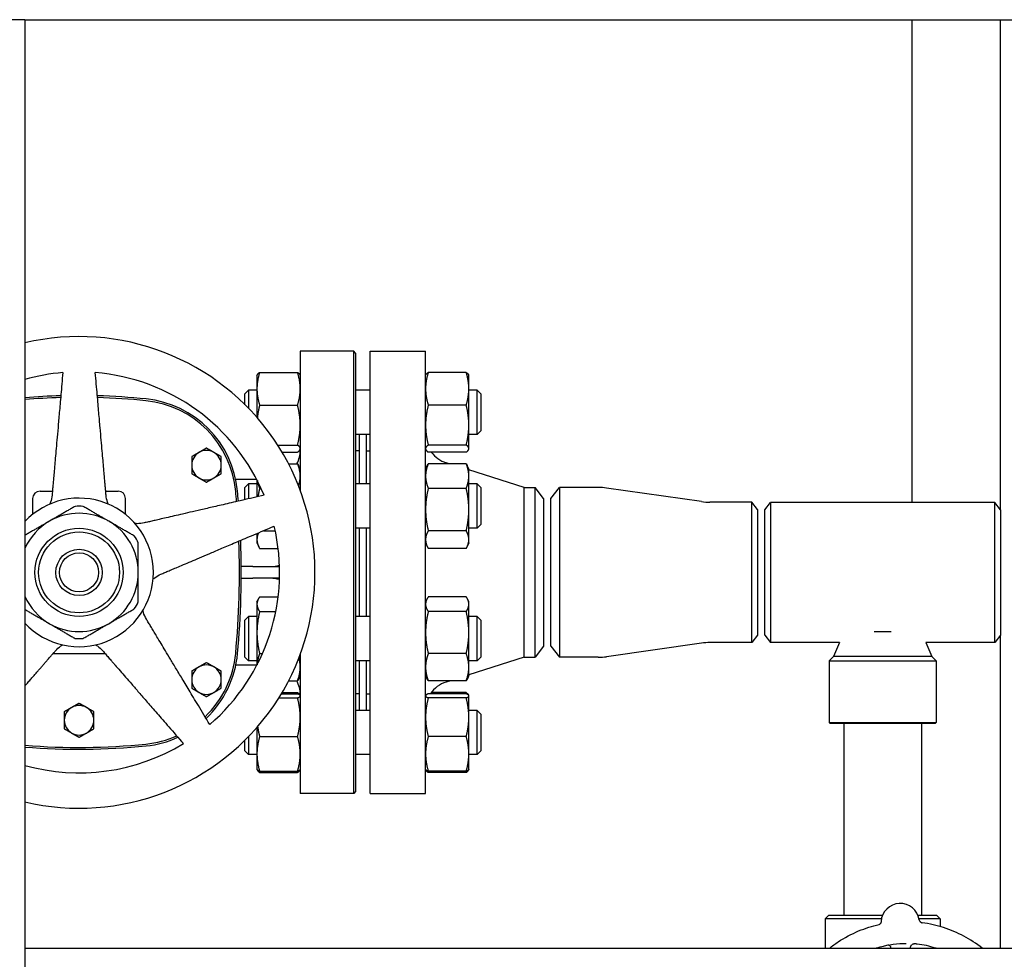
# Model space of a CAD drawing. Header units: inches. Extents: x 5 to 1128, y -85 to 748.
# Tile 496 of 656: x 622 to 639, y 353 to 369. Entities that reach past the tile are written whole.
import ezdxf

# ---------------------------------------------------------------- set-up
doc = ezdxf.new("R2010")
doc.units = ezdxf.units.IN
doc.header["$LTSCALE"] = 32
doc.header["$MEASUREMENT"] = 0
doc.layers.add('Visible (ANSI)', color=7, linetype='Continuous', lineweight=30)

msp = doc.modelspace()

# ---------------------------------------------------------------- linework, layer by layer
at = {"layer": 'Visible (ANSI)'}
for p, q in [((622.17963, 369.35867), (621.80463, 369.35867)), ((622.17963, 369.35867), (622.17963, 353.60867)), ((622.17963, 369.35867), (662.35513, 369.35867)), ((637.21813, 369.35867), (637.21813, 361.17117)), ((638.71813, 369.35867), (638.71813, 361.05269)), ((626.84813, 363.73367), (626.84813, 361.37561)), ((627.75438, 363.73367), (626.84813, 363.73367)), ((627.75438, 356.23367), (627.75438, 363.73367)), ((627.78563, 363.70242), (627.75438, 363.73367)), ((627.78563, 363.70242), (627.78563, 356.26492)), ((628.03313, 356.23367), (628.03313, 363.73367)), ((628.03313, 363.73367), (628.97313, 363.73367)), ((628.97313, 356.23367), (628.97313, 363.73367)), ((626.11413, 363.32488), (626.11828, 363.33378)), ((626.11413, 363.32488), (626.11413, 363.09837)), ((626.15922, 363.37636), (626.80305, 363.37636)), ((626.84813, 363.32488), (626.84398, 363.33378)), ((628.97313, 363.32488), (628.97728, 363.33378)), ((629.66205, 363.37636), (629.01822, 363.37636)), ((629.70713, 363.32488), (629.70298, 363.33378)), ((629.70713, 363.09837), (629.70713, 363.32488)), ((625.91063, 363.01238), (625.97313, 363.07488)), ((625.91063, 362.82793), (625.91063, 363.01238)), ((625.97313, 363.07488), (625.97313, 362.76474)), ((626.11413, 363.07488), (625.97313, 363.07488)), ((626.11413, 363.09837), (626.11413, 362.61117)), ((628.03313, 363.07488), (627.78563, 363.07488)), ((629.70713, 362.48215), (629.70713, 363.09837)), ((629.84813, 363.07488), (629.70713, 363.07488)), ((629.84813, 362.32488), (629.84813, 363.07488)), ((629.91063, 363.01238), (629.84813, 363.07488)), ((629.91063, 363.01238), (629.91063, 362.38738)), ((626.15922, 362.82039), (626.80305, 362.82039)), ((629.66205, 362.82039), (629.01822, 362.82039)), ((629.70713, 362.08365), (629.70713, 362.48215)), ((628.03313, 362.32488), (627.78563, 362.32488)), ((627.85313, 361.48376), (627.85313, 362.32488)), ((627.97313, 361.48376), (627.97313, 362.32488)), ((629.84813, 362.32488), (629.70713, 362.32488)), ((629.91063, 362.38738), (629.84813, 362.32488)), ((626.46464, 362.14391), (626.80305, 362.14391)), ((629.66205, 362.14391), (629.01822, 362.14391)), ((626.53899, 362.0234), (626.80305, 362.0234)), ((626.84813, 362.07488), (626.84398, 362.06598)), ((627.84813, 362.04367), (627.78563, 362.04367)), ((627.84813, 362.04367), (627.84813, 361.48376)), ((627.97313, 362.04367), (628.03313, 362.04367)), ((628.97313, 362.07488), (628.97728, 362.06598)), ((629.66205, 362.0234), (629.01822, 362.0234)), ((629.70713, 362.07488), (629.70298, 362.06598)), ((629.70713, 362.07488), (629.70713, 362.08365)), ((626.64795, 361.82726), (626.80305, 361.82726)), ((626.84813, 361.73376), (626.81901, 361.79622)), ((627.84813, 361.92367), (627.85313, 361.92367)), ((628.97313, 361.73376), (629.00226, 361.79622)), ((629.66205, 361.82726), (629.01822, 361.82726)), ((629.37224, 361.82726), (629.32216, 361.84312)), ((629.70713, 361.73376), (629.67801, 361.79622)), ((629.70713, 361.61829), (629.70713, 361.73376)), ((630.64647, 361.42367), (629.70713, 361.72119)), ((629.70713, 361.05008), (629.70713, 361.61829)), ((626.11144, 361.55847), (625.75523, 361.55847)), ((625.91063, 361.42126), (625.97313, 361.48376)), ((625.97313, 361.48376), (625.97313, 361.2323)), ((626.11413, 361.48376), (625.97313, 361.48376)), ((626.11413, 361.5533), (626.11413, 361.26485)), ((628.03313, 361.48376), (627.78563, 361.48376)), ((629.84813, 361.48376), (629.70713, 361.48376)), ((629.84813, 360.73376), (629.84813, 361.48376)), ((629.91063, 361.42126), (629.84813, 361.48376)), ((622.43573, 361.36162), (622.64661, 361.36162)), ((623.54965, 361.36162), (623.76053, 361.36162)), ((625.91063, 361.21787), (625.91063, 361.42126)), ((626.15922, 361.40933), (626.1848, 361.40933)), ((629.66205, 361.40933), (629.01822, 361.40933)), ((629.91063, 361.42126), (629.91063, 360.79626)), ((630.64647, 358.54367), (630.64647, 361.42367)), ((630.64647, 361.42367), (630.82926, 361.42367)), ((630.82926, 358.54367), (630.82926, 361.42367)), ((630.97313, 361.23617), (630.82926, 361.42367)), ((631.09813, 361.23617), (631.24201, 361.42367)), ((631.24201, 361.42367), (631.24201, 358.54367)), ((631.90207, 361.42367), (631.24201, 361.42367)), ((633.65278, 361.18372), (632.04349, 361.41362)), ((622.31073, 361.23662), (622.31073, 360.96713)), ((623.88553, 360.96713), (623.88553, 361.23662)), ((630.97313, 361.23617), (630.97313, 358.73117)), ((631.09813, 358.73117), (631.09813, 361.23617)), ((634.50222, 361.17367), (633.7942, 361.17367)), ((634.50222, 358.79367), (634.50222, 361.17367)), ((634.59813, 361.04867), (634.50222, 361.17367)), ((634.72313, 361.04617), (634.81905, 361.17117)), ((634.81905, 361.17117), (634.81905, 358.79617)), ((638.62722, 361.17117), (634.81905, 361.17117)), ((638.62722, 358.79617), (638.62722, 361.17117)), ((638.72313, 361.04617), (638.62722, 361.17117)), ((629.70713, 360.54054), (629.70713, 361.05008)), ((634.59813, 361.04867), (634.59813, 358.91867)), ((634.72313, 358.92117), (634.72313, 361.04617)), ((638.72313, 361.04617), (638.72313, 358.92117)), ((629.91063, 360.79626), (629.84813, 360.73376)), ((626.11413, 360.64477), (626.11413, 360.54054)), ((626.22263, 360.69083), (626.42378, 360.69083)), ((628.03313, 360.73376), (627.78563, 360.73376)), ((627.84813, 360.73376), (627.84813, 359.23358)), ((627.85313, 359.23358), (627.85313, 360.73376)), ((627.97313, 359.23358), (627.97313, 360.73376)), ((629.66205, 360.69083), (629.01822, 360.69083)), ((629.84813, 360.73376), (629.70713, 360.73376)), ((626.11413, 360.54054), (626.11413, 360.48376)), ((626.11413, 360.48376), (626.14326, 360.4213)), ((628.97313, 360.48376), (629.00226, 360.4213)), ((629.70713, 360.48376), (629.67801, 360.4213)), ((629.70713, 360.48376), (629.70713, 360.54054)), ((626.15922, 360.39026), (626.47373, 360.39026)), ((629.66205, 360.39026), (629.01822, 360.39026)), ((626.04313, 360.08367), (625.8478, 360.08367)), ((626.04313, 360.08367), (626.49666, 360.08367)), ((625.8478, 359.88367), (626.04313, 359.88367)), ((626.49666, 359.88367), (626.04313, 359.88367)), ((626.11413, 359.48358), (626.13361, 359.52535)), ((626.11413, 359.48358), (626.11413, 359.44443)), ((626.11413, 359.44443), (626.11413, 358.96294)), ((626.15922, 359.57014), (626.47289, 359.57014)), ((628.97313, 359.48358), (628.99261, 359.52535)), ((629.66205, 359.57014), (629.01822, 359.57014)), ((629.70713, 359.48358), (629.68766, 359.52535)), ((629.70713, 359.44443), (629.70713, 359.48358)), ((629.70713, 358.96294), (629.70713, 359.44443)), ((626.15922, 359.31872), (626.43248, 359.31872)), ((629.66205, 359.31872), (629.01822, 359.31872)), ((625.91063, 359.17108), (625.97313, 359.23358)), ((625.91063, 358.54608), (625.91063, 359.17108)), ((625.97313, 359.23358), (625.97313, 358.48358)), ((626.11413, 359.23358), (625.97313, 359.23358)), ((628.03313, 359.23358), (627.78563, 359.23358)), ((629.84813, 359.23358), (629.70713, 359.23358)), ((629.84813, 358.48358), (629.84813, 359.23358)), ((629.91063, 359.17108), (629.84813, 359.23358)), ((629.91063, 359.17108), (629.91063, 358.54608)), ((626.11413, 358.96294), (626.11413, 358.41404)), ((629.70713, 358.3771), (629.70713, 358.96294)), ((636.57993, 358.98367), (636.86634, 358.98367)), ((633.65278, 358.78362), (632.04349, 358.55372)), ((634.50222, 358.79367), (633.7942, 358.79367)), ((634.59813, 358.91867), (634.50222, 358.79367)), ((634.72313, 358.92117), (634.81905, 358.79617)), ((635.98922, 358.79617), (634.81905, 358.79617)), ((635.98922, 358.79617), (635.89011, 358.55689)), ((638.62722, 358.79617), (637.45705, 358.79617)), ((637.45705, 358.79617), (637.55616, 358.55689)), ((638.72313, 358.92117), (638.62722, 358.79617)), ((638.71813, 358.91465), (638.71813, 353.60867)), ((622.65542, 358.60572), (623.54085, 358.60572)), ((626.15922, 358.60717), (626.20703, 358.60717)), ((629.66205, 358.60717), (629.01822, 358.60717)), ((630.97313, 358.73117), (630.82926, 358.54367)), ((631.09813, 358.73117), (631.24201, 358.54367)), ((625.91063, 358.54608), (625.97313, 358.48358)), ((626.11413, 358.48358), (625.97313, 358.48358)), ((626.84813, 358.59173), (626.84813, 356.23367)), ((628.03313, 358.48358), (627.78563, 358.48358)), ((627.84813, 358.48358), (627.84813, 357.92367)), ((627.85313, 357.64246), (627.85313, 358.48358)), ((627.97313, 357.64246), (627.97313, 358.48358)), ((630.64647, 358.54367), (629.70713, 358.24615)), ((629.84813, 358.48358), (629.70713, 358.48358)), ((629.91063, 358.54608), (629.84813, 358.48358)), ((630.64647, 358.54367), (630.82926, 358.54367)), ((631.90207, 358.54367), (631.24201, 358.54367)), ((635.89011, 358.55689), (635.81688, 358.48367)), ((635.81688, 358.48367), (637.62938, 358.48367)), ((635.81688, 358.48367), (635.81688, 357.43679)), ((635.94222, 358.55689), (635.89011, 358.55689)), ((637.55616, 358.55689), (635.94222, 358.55689)), ((637.55616, 358.55689), (637.62938, 358.48367)), ((637.62938, 358.48367), (637.62938, 357.43679)), ((626.11144, 358.40887), (625.75523, 358.40887)), ((629.70713, 358.23358), (629.70713, 358.3771)), ((626.65154, 358.14703), (626.80305, 358.14703)), ((626.84813, 358.23358), (626.82866, 358.19181)), ((628.97313, 358.23358), (628.99261, 358.19181)), ((629.66205, 358.14703), (629.01822, 358.14703)), ((629.39417, 358.14703), (629.32216, 358.12422)), ((629.70713, 358.23358), (629.68766, 358.19181)), ((626.53899, 357.94394), (626.80305, 357.94394)), ((627.84813, 358.04367), (627.85313, 358.04367)), ((629.66205, 357.94394), (629.07045, 357.94394)), ((626.48521, 357.85582), (626.80305, 357.85582)), ((626.52684, 357.92358), (626.80305, 357.92358)), ((626.84684, 357.89524), (626.84398, 357.90136)), ((626.84813, 357.89246), (626.84684, 357.89524)), ((627.84813, 357.92367), (627.78563, 357.92367)), ((627.97313, 357.92367), (628.03313, 357.92367)), ((628.97313, 357.89246), (628.97443, 357.89524)), ((629.66205, 357.92358), (629.01822, 357.92358)), ((629.66205, 357.85582), (629.01822, 357.85582)), ((629.70584, 357.89524), (629.70298, 357.90136)), ((629.70713, 357.89246), (629.70584, 357.89524)), ((629.70713, 357.8897), (629.70713, 357.89246)), ((629.70713, 357.52776), (629.70713, 357.8897)), ((628.03313, 357.64246), (627.78563, 357.64246)), ((629.84813, 357.64246), (629.70713, 357.64246)), ((629.84813, 356.89246), (629.84813, 357.64246)), ((629.91063, 357.57996), (629.84813, 357.64246)), ((629.70713, 356.90552), (629.70713, 357.52776)), ((629.91063, 357.57996), (629.91063, 356.95496)), ((635.81688, 357.43679), (637.62938, 357.43679)), ((635.83251, 357.42117), (635.81688, 357.43679)), ((637.61376, 357.42117), (637.62938, 357.43679)), ((626.11413, 357.35617), (626.11413, 356.90552)), ((637.61376, 357.42117), (635.83251, 357.42117)), ((636.06563, 357.42117), (636.06563, 354.17117)), ((637.38063, 357.42117), (637.38063, 354.17117)), ((625.91063, 356.95496), (625.91063, 357.1394)), ((625.97313, 357.2026), (625.97313, 356.89246)), ((626.15922, 357.1997), (626.80305, 357.1997)), ((629.66205, 357.1997), (629.01822, 357.1997)), ((625.91063, 356.95496), (625.97313, 356.89246)), ((629.91063, 356.95496), (629.84813, 356.89246)), ((626.11413, 356.89246), (625.97313, 356.89246)), ((626.11413, 356.90552), (626.11413, 356.64246)), ((628.03313, 356.89246), (627.78563, 356.89246)), ((629.70713, 356.64246), (629.70713, 356.90552)), ((629.84813, 356.89246), (629.70713, 356.89246)), ((626.11413, 356.64246), (626.11543, 356.63969)), ((626.11543, 356.63969), (626.11828, 356.63356)), ((626.15922, 356.61134), (626.80305, 356.61134)), ((626.84684, 356.63969), (626.84398, 356.63356)), ((626.84813, 356.64246), (626.84684, 356.63969)), ((628.97313, 356.64246), (628.97443, 356.63969)), ((628.97443, 356.63969), (628.97728, 356.63356)), ((629.66205, 356.61134), (629.01822, 356.61134)), ((629.70584, 356.63969), (629.70298, 356.63356)), ((629.70713, 356.64246), (629.70584, 356.63969)), ((626.15922, 356.59098), (626.80305, 356.59098)), ((629.66205, 356.59098), (629.01822, 356.59098)), ((627.78563, 356.26492), (627.75438, 356.23367)), ((627.75438, 356.23367), (626.84813, 356.23367)), ((628.03313, 356.23367), (628.97313, 356.23367)), ((635.81188, 354.17117), (635.74938, 354.10867)), ((636.70258, 354.10867), (635.74938, 354.10867)), ((635.74938, 354.10867), (635.74938, 353.60867)), ((635.81188, 354.17117), (636.72204, 354.17117)), ((637.32005, 354.17117), (637.63438, 354.17117)), ((637.69688, 354.10867), (637.33951, 354.10867)), ((637.63438, 354.17117), (637.69688, 354.10867)), ((637.69688, 354.10867), (637.69688, 353.9775)), ((622.17963, 353.60867), (662.35513, 353.60867)), ((622.17963, 353.60867), (622.17963, 353.23367)), ((637.19683, 353.60867), (637.19659, 353.62091))]:
    msp.add_line(p, q, dxfattribs=at)
for radius in [0.74803, 0.68553, 0.3937, 0.3312]:
    msp.add_circle((623.09813, 359.98367), radius, dxfattribs=at)
for centre, radius, start, end in [((623.09813, 359.98367), 4, 256.725005, 103.274995), ((623.09813, 359.98367), 3.4, 94.64927, 105.673018), ((623.09813, 359.98367), 3.4, 22.64927, 85.35073), ((623.09813, 351.7632), 11.22047, 91.583081, 94.695446), ((623.09813, 351.7632), 11.18922, 91.601548, 94.70859), ((623.09813, 351.7632), 11.22047, 84.182163, 88.416919), ((623.09813, 351.7632), 11.18922, 84.182163, 88.398452), ((624.05991, 361.20251), 1.70103, 5.255296, 84.182161), ((624.05991, 361.20251), 1.73228, 5.255296, 84.182161), ((625.25758, 361.80257), 0.25, 120, 180), ((625.25758, 361.80257), 0.25, 60, 120), ((625.25758, 361.80257), 0.25, 0, 60), ((626.34813, 362.05847), 0.5, 332.456088, 0), ((629.47313, 362.31978), 0.5, 216.354251, 252.425284), ((625.25758, 361.80257), 0.25, 180, 240), ((625.25758, 361.80257), 0.25, 300, 0), ((625.25758, 361.80257), 0.25, 240, 300), ((622.43573, 361.23662), 0.125, 90, 180), ((623.76053, 361.23662), 0.125, 0, 90), ((610.80876, 359.98367), 15.00812, 4.591592, 5.255296), ((610.80876, 359.98367), 15.03937, 4.60919, 5.255296), ((631.90207, 360.42367), 1, 81.869898, 90), ((623.09813, 359.98367), 1.25984, 223.192404, 136.807596), ((623.09813, 359.98367), 1.12205, 86.525352, 93.474648), ((633.7942, 362.17367), 1, 261.869898, 270), ((623.09813, 359.98367), 1.00394, 60, 120), ((623.09813, 359.98367), 1.00394, 120, 156.191251), ((623.09813, 359.98367), 1.00394, 0, 60), ((623.09813, 359.98367), 3.4, 310.64927, 13.35073), ((623.09813, 359.98367), 1.12205, 26.525352, 33.474648), ((610.80876, 359.98367), 15.00812, 354.744704, 2.027369), ((610.80876, 359.98367), 15.03937, 354.744704, 2.072997), ((623.09813, 359.98367), 1.00394, 300, 0), ((623.09813, 359.98367), 1.00394, 203.808749, 240), ((623.09813, 359.98367), 1.12205, 326.525352, 333.474648), ((623.09813, 359.98367), 1.00394, 240, 300), ((623.09813, 359.98367), 1.12205, 266.525352, 273.474648), ((633.7942, 357.79367), 1, 90, 98.130102), ((624.05991, 358.76482), 1.70103, 313.674999, 354.744707), ((624.05991, 358.76482), 1.73228, 313.442646, 354.744707), ((631.90207, 359.54367), 1, 270, 278.130102), ((625.25758, 358.16477), 0.25, 120, 180), ((625.25758, 358.16477), 0.25, 60, 120), ((625.25758, 358.16477), 0.25, 0, 60), ((625.25758, 358.16477), 0.25, 180, 240), ((625.25758, 358.16477), 0.25, 300, 0), ((626.34813, 357.90887), 0.5, 0, 28.445161), ((629.47313, 357.64756), 0.5, 107.574716, 146.49188), ((625.25758, 358.16477), 0.25, 240, 300), ((623.09813, 357.4758), 0.25, 120, 180), ((623.09813, 357.4758), 0.25, 60, 120), ((623.09813, 357.4758), 0.25, 0, 60), ((623.09813, 357.4758), 0.25, 180, 240), ((623.09813, 357.4758), 0.25, 300, 0), ((623.09813, 357.4758), 0.25, 240, 300), ((624.05991, 358.76482), 1.70103, 275.817836, 294.042525), ((624.05991, 358.76482), 1.73228, 275.817836, 294.357428), ((623.09813, 359.98367), 3.4, 254.326982, 301.35073), ((623.09813, 368.20414), 11.18922, 265.29141, 275.817836), ((623.09813, 368.20414), 11.22047, 265.304554, 275.817836), ((637.02104, 354.04381), 0.325, 8.676842, 176.795361)]:
    msp.add_arc(centre, radius, start, end, dxfattribs=at)
msp.add_ellipse((637.40247, 354.10415), major_axis=(-0.00982, -0.06309), ratio=0.97930109, start_param=6.22481985, end_param=6.30568388, dxfattribs=at)
for points, weights in [([(622.82254, 363.37248), (622.69354, 361.89801), (622.64083, 361.29552)], [1.0049190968, 1.58894872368, 2.03628035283]), ([(623.55543, 361.29552), (623.50272, 361.89801), (623.37372, 363.37248)], [2.03628035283, 1.58894872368, 1.0049190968]), ([(626.15922, 363.37636), (626.11413, 363.22738), (626.11413, 363.09837)], [1, 1.0379548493, 1]), ([(626.11828, 363.33378), (626.12757, 363.35369), (626.15922, 363.37636)], [1.01611555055, 1.02634702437, 1]), ([(626.84813, 363.09837), (626.84813, 363.22738), (626.80305, 363.37636)], [1, 1.0379548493, 1]), ([(626.80305, 363.37636), (626.8347, 363.35369), (626.84398, 363.33378)], [1, 1.02634702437, 1.01611555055]), ([(629.01822, 363.37636), (628.97313, 363.22738), (628.97313, 363.09837)], [1, 1.0379548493, 1]), ([(628.97728, 363.33378), (628.98657, 363.35369), (629.01822, 363.37636)], [1.01611555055, 1.02634702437, 1]), ([(629.66205, 363.37636), (629.6937, 363.35369), (629.70298, 363.33378)], [1, 1.02634702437, 1.01611555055]), ([(629.70713, 363.09837), (629.70713, 363.22738), (629.66205, 363.37636)], [1, 1.0379548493, 1]), ([(626.11413, 363.09837), (626.11413, 362.96936), (626.15922, 362.82039)], [1, 1.0379548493, 1]), ([(626.80305, 362.82039), (626.84813, 362.96936), (626.84813, 363.09837)], [1, 1.0379548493, 1]), ([(628.97313, 363.09837), (628.97313, 362.96936), (629.01822, 362.82039)], [1, 1.0379548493, 1]), ([(629.66205, 362.82039), (629.70713, 362.96936), (629.70713, 363.09837)], [1, 1.0379548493, 1]), ([(626.15922, 362.82039), (626.13066, 362.70556), (626.12037, 362.60399)], [1, 1.02371349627, 1.01779547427]), ([(626.84813, 362.48215), (626.84813, 362.63912), (626.80305, 362.82039)], [1, 1.0379548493, 1]), ([(629.01822, 362.82039), (628.97313, 362.63912), (628.97313, 362.48215)], [1, 1.0379548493, 1]), ([(629.70713, 362.48215), (629.70713, 362.63912), (629.66205, 362.82039)], [1, 1.0379548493, 1]), ([(626.80305, 362.14391), (626.84813, 362.32517), (626.84813, 362.48215)], [1, 1.0379548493, 1]), ([(628.97313, 362.48215), (628.97313, 362.32517), (629.01822, 362.14391)], [1, 1.0379548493, 1]), ([(629.66205, 362.14391), (629.70713, 362.32517), (629.70713, 362.48215)], [1, 1.0379548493, 1]), ([(626.84813, 362.08365), (626.84813, 362.11161), (626.80305, 362.14391)], [1, 1.0379548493, 1]), ([(629.01822, 362.14391), (628.97313, 362.11161), (628.97313, 362.08365)], [1, 1.0379548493, 1]), ([(629.70713, 362.08365), (629.70713, 362.11161), (629.66205, 362.14391)], [1, 1.0379548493, 1]), ([(625.13258, 362.01907), (625.07457, 361.98558), (625.00758, 361.9469)], [1, 1.04314139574, 1.01001874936]), ([(625.00758, 361.9469), (625.00758, 361.86955), (625.00758, 361.80257)], [1.01001874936, 1.04314139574, 1]), ([(625.25758, 362.09124), (625.19059, 362.05257), (625.13258, 362.01907)], [1.01001874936, 1.04314139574, 1]), ([(625.38258, 362.01907), (625.32457, 362.05257), (625.25758, 362.09124)], [1, 1.04314139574, 1.01001874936]), ([(625.50758, 361.9469), (625.44059, 361.98558), (625.38258, 362.01907)], [1.01001874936, 1.04314139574, 1]), ([(625.50758, 361.80257), (625.50758, 361.86955), (625.50758, 361.9469)], [1, 1.04314139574, 1.01001874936]), ([(626.80305, 362.0234), (626.84813, 362.05569), (626.84813, 362.08365)], [1, 1.0379548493, 1]), ([(628.97313, 362.08365), (628.97313, 362.05569), (629.01822, 362.0234)], [1, 1.0379548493, 1]), ([(629.66205, 362.0234), (629.70713, 362.05569), (629.70713, 362.08365)], [1, 1.0379548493, 1]), ([(625.00758, 361.80257), (625.00758, 361.73558), (625.00758, 361.65823)], [1, 1.04314139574, 1.01001874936]), ([(625.50758, 361.65823), (625.50758, 361.73558), (625.50758, 361.80257)], [1.01001874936, 1.04314139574, 1]), ([(626.80305, 361.82726), (626.81195, 361.81136), (626.81901, 361.79622)], [1, 1.00727059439, 1.01175569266]), ([(626.84813, 361.61829), (626.84813, 361.71527), (626.80305, 361.82726)], [1, 1.0379548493, 1]), ([(629.01822, 361.82726), (628.97313, 361.71527), (628.97313, 361.61829)], [1, 1.0379548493, 1]), ([(629.00226, 361.79622), (629.00932, 361.81136), (629.01822, 361.82726)], [1.01175569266, 1.00727059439, 1]), ([(629.70713, 361.61829), (629.70713, 361.71527), (629.66205, 361.82726)], [1, 1.0379548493, 1]), ([(629.66205, 361.82726), (629.67095, 361.81136), (629.67801, 361.79622)], [1, 1.00727059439, 1.01175569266]), ([(625.00758, 361.65823), (625.07457, 361.61955), (625.13258, 361.58606)], [1.01001874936, 1.04314139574, 1]), ([(625.38258, 361.58606), (625.44059, 361.61955), (625.50758, 361.65823)], [1, 1.04314139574, 1.01001874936]), ([(626.81886, 361.45206), (626.84813, 361.53915), (626.84813, 361.61829)], [1.01166334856, 1.03075886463, 1]), ([(628.97313, 361.61829), (628.97313, 361.52131), (629.01822, 361.40933)], [1, 1.0379548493, 1]), ([(629.66205, 361.40933), (629.70713, 361.52131), (629.70713, 361.61829)], [1, 1.0379548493, 1]), ([(625.13258, 361.58606), (625.19059, 361.55257), (625.25758, 361.51389)], [1, 1.04314139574, 1.01001874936]), ([(625.25758, 361.51389), (625.32457, 361.55257), (625.38258, 361.58606)], [1.01001874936, 1.04314139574, 1]), ([(626.1208, 361.54042), (626.13123, 361.47884), (626.15922, 361.40933)], [1.01802623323, 1.02322609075, 1]), ([(626.23592, 361.29297), (624.79375, 360.96002), (624.20447, 360.82397)], [1, 1.58117079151, 2.0263127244]), ([(626.15922, 361.40933), (626.14207, 361.33611), (626.13163, 361.26889)], [1, 1.01410284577, 1.01772533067]), ([(629.01822, 361.40933), (628.97313, 361.2168), (628.97313, 361.05008)], [1, 1.0379548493, 1]), ([(629.70713, 361.05008), (629.70713, 361.2168), (629.66205, 361.40933)], [1, 1.0379548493, 1]), ([(623.03013, 361.10365), (622.80109, 360.97142), (622.59616, 360.8531)], [1.0171026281, 1.03775343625, 1]), ([(623.6001, 360.8531), (623.39517, 360.97142), (623.16614, 361.10365)], [1, 1.03775343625, 1.0171026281]), ([(628.97313, 361.05008), (628.97313, 360.88335), (629.01822, 360.69083)], [1, 1.0379548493, 1]), ([(629.66205, 360.69083), (629.70713, 360.88335), (629.70713, 361.05008)], [1, 1.0379548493, 1]), ([(622.59616, 360.8531), (622.39865, 360.73907), (622.17963, 360.61262)], [1, 1.03633857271, 1.01856843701]), ([(624.03407, 360.60255), (623.80503, 360.73479), (623.6001, 360.8531)], [1.0171026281, 1.03775343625, 1]), ([(624.4871, 359.95414), (625.0438, 360.19045), (626.40625, 360.76877)], [2.0263127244, 1.58117079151, 1]), ([(626.14174, 360.65649), (626.11413, 360.5959), (626.11413, 360.54054)], [1.01270516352, 1.02988757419, 1]), ([(629.01822, 360.69083), (628.97313, 360.61029), (628.97313, 360.54054)], [1, 1.0379548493, 1]), ([(629.70713, 360.54054), (629.70713, 360.61029), (629.66205, 360.69083)], [1, 1.0379548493, 1]), ([(624.10207, 359.98367), (624.10207, 360.2203), (624.10207, 360.48477)], [1, 1.03775343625, 1.0171026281]), ([(626.11413, 360.54054), (626.11413, 360.4708), (626.15922, 360.39026)], [1, 1.0379548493, 1]), ([(628.97313, 360.54054), (628.97313, 360.4708), (629.01822, 360.39026)], [1, 1.0379548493, 1]), ([(629.66205, 360.39026), (629.70713, 360.4708), (629.70713, 360.54054)], [1, 1.0379548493, 1]), ([(624.10207, 359.48257), (624.10207, 359.74704), (624.10207, 359.98367)], [1.0171026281, 1.03775343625, 1]), ([(626.15922, 359.57014), (626.11413, 359.50277), (626.11413, 359.44443)], [1, 1.0379548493, 1]), ([(626.11413, 359.44443), (626.11413, 359.38609), (626.15922, 359.31872)], [1, 1.0379548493, 1]), ([(629.01822, 359.57014), (628.97313, 359.50277), (628.97313, 359.44443)], [1, 1.0379548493, 1]), ([(628.97313, 359.44443), (628.97313, 359.38609), (629.01822, 359.31872)], [1, 1.0379548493, 1]), ([(629.70713, 359.44443), (629.70713, 359.50277), (629.66205, 359.57014)], [1, 1.0379548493, 1]), ([(629.66205, 359.31872), (629.70713, 359.38609), (629.70713, 359.44443)], [1, 1.0379548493, 1]), ([(622.17963, 359.35472), (622.39865, 359.22827), (622.59616, 359.11423)], [1.01856843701, 1.03633857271, 1]), ([(623.6001, 359.11423), (623.80503, 359.23255), (624.03407, 359.36478)], [1, 1.03775343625, 1.0171026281]), ([(626.15922, 359.31872), (626.11413, 359.12806), (626.11413, 358.96294)], [1, 1.0379548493, 1]), ([(629.01822, 359.31872), (628.97313, 359.12806), (628.97313, 358.96294)], [1, 1.0379548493, 1]), ([(629.70713, 358.96294), (629.70713, 359.12806), (629.66205, 359.31872)], [1, 1.0379548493, 1]), ([(622.59616, 359.11423), (622.80109, 358.99592), (623.03013, 358.86368)], [1, 1.03775343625, 1.0171026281]), ([(623.16614, 358.86368), (623.39517, 358.99592), (623.6001, 359.11423)], [1.0171026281, 1.03775343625, 1]), ([(625.31298, 357.40405), (624.55067, 358.67275), (624.23919, 359.19115)], [1, 1.58117079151, 2.0263127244]), ([(626.11413, 358.96294), (626.11413, 358.79783), (626.15922, 358.60717)], [1, 1.0379548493, 1]), ([(628.97313, 358.96294), (628.97313, 358.79783), (629.01822, 358.60717)], [1, 1.0379548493, 1]), ([(629.66205, 358.60717), (629.70713, 358.79783), (629.70713, 358.96294)], [1, 1.0379548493, 1]), ([(622.17963, 358.05839), (622.49295, 358.41882), (622.69701, 358.65356)], [1.46867302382, 1.77003636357, 2.0263127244]), ([(623.49926, 358.65356), (623.89603, 358.19712), (624.86707, 357.08007)], [2.0263127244, 1.58117079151, 1]), ([(626.15922, 358.60717), (626.122, 358.50539), (626.11558, 358.41682)], [1, 1.03112406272, 1.011202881]), ([(629.01822, 358.60717), (628.97313, 358.48387), (628.97313, 358.3771)], [1, 1.0379548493, 1]), ([(629.70713, 358.3771), (629.70713, 358.48387), (629.66205, 358.60717)], [1, 1.0379548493, 1]), ([(625.25758, 358.45345), (625.19059, 358.41477), (625.13258, 358.38128)], [1.01001874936, 1.04314139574, 1]), ([(625.38258, 358.38128), (625.32457, 358.41477), (625.25758, 358.45345)], [1, 1.04314139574, 1.01001874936]), ([(626.84813, 358.3771), (626.84813, 358.45283), (626.82629, 358.53424)], [1, 1.0266269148, 1.01589404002]), ([(625.13258, 358.38128), (625.07457, 358.34778), (625.00758, 358.30911)], [1, 1.04314139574, 1.01001874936]), ([(625.00758, 358.30911), (625.00758, 358.23176), (625.00758, 358.16477)], [1.01001874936, 1.04314139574, 1]), ([(625.50758, 358.30911), (625.44059, 358.34778), (625.38258, 358.38128)], [1.01001874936, 1.04314139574, 1]), ([(625.50758, 358.16477), (625.50758, 358.23176), (625.50758, 358.30911)], [1, 1.04314139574, 1.01001874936]), ([(626.80305, 358.14703), (626.84813, 358.27032), (626.84813, 358.3771)], [1, 1.0379548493, 1]), ([(628.97313, 358.3771), (628.97313, 358.27032), (629.01822, 358.14703)], [1, 1.0379548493, 1]), ([(629.66205, 358.14703), (629.70713, 358.27032), (629.70713, 358.3771)], [1, 1.0379548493, 1]), ([(625.00758, 358.16477), (625.00758, 358.09778), (625.00758, 358.02043)], [1, 1.04314139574, 1.01001874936]), ([(625.50758, 358.02043), (625.50758, 358.09778), (625.50758, 358.16477)], [1.01001874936, 1.04314139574, 1]), ([(626.82866, 358.19181), (626.81863, 358.1703), (626.80305, 358.14703)], [1.01696531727, 1.01279805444, 1]), ([(629.01822, 358.14703), (629.00264, 358.1703), (628.99261, 358.19181)], [1, 1.01279805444, 1.01696531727]), ([(629.68766, 358.19181), (629.67763, 358.1703), (629.66205, 358.14703)], [1.01696531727, 1.01279805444, 1]), ([(625.00758, 358.02043), (625.07457, 357.98176), (625.13258, 357.94827)], [1.01001874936, 1.04314139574, 1]), ([(625.13258, 357.94827), (625.19059, 357.91477), (625.25758, 357.8761)], [1, 1.04314139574, 1.01001874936]), ([(625.25758, 357.8761), (625.32457, 357.91477), (625.38258, 357.94827)], [1.01001874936, 1.04314139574, 1]), ([(625.38258, 357.94827), (625.44059, 357.98176), (625.50758, 358.02043)], [1, 1.04314139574, 1.01001874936]), ([(626.80305, 357.94394), (626.8347, 357.92127), (626.84398, 357.90136)], [1, 1.02634702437, 1.01611555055]), ([(626.80984, 357.92076), (626.80659, 357.93223), (626.80305, 357.94394)], [1.00532800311, 1.00288298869, 1]), ([(629.66884, 357.92076), (629.66559, 357.93223), (629.66205, 357.94394)], [1.00532800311, 1.00288298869, 1]), ([(629.66205, 357.94394), (629.6937, 357.92127), (629.70298, 357.90136)], [1, 1.02634702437, 1.01611555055]), ([(623.09813, 357.76447), (623.03115, 357.7258), (622.97313, 357.6923)], [1.01001874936, 1.04314139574, 1]), ([(623.22313, 357.6923), (623.16512, 357.7258), (623.09813, 357.76447)], [1, 1.04314139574, 1.01001874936]), ([(626.84813, 357.8897), (626.84813, 357.90543), (626.80305, 357.92358)], [1, 1.0379548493, 1]), ([(626.80305, 357.85582), (626.84813, 357.87398), (626.84813, 357.8897)], [1, 1.0379548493, 1]), ([(626.84813, 357.52776), (626.84813, 357.68002), (626.80305, 357.85582)], [1, 1.0379548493, 1]), ([(629.01822, 357.92358), (628.97313, 357.90543), (628.97313, 357.8897)], [1, 1.0379548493, 1]), ([(628.97313, 357.8897), (628.97313, 357.87398), (629.01822, 357.85582)], [1, 1.0379548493, 1]), ([(629.01822, 357.85582), (628.97313, 357.68002), (628.97313, 357.52776)], [1, 1.0379548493, 1]), ([(629.70713, 357.8897), (629.70713, 357.90543), (629.66205, 357.92358)], [1, 1.0379548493, 1]), ([(629.66205, 357.85582), (629.70713, 357.87398), (629.70713, 357.8897)], [1, 1.0379548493, 1]), ([(629.70713, 357.52776), (629.70713, 357.68002), (629.66205, 357.85582)], [1, 1.0379548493, 1]), ([(622.97313, 357.6923), (622.91512, 357.65881), (622.84813, 357.62013)], [1, 1.04314139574, 1.01001874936]), ([(622.84813, 357.62013), (622.84813, 357.54278), (622.84813, 357.4758)], [1.01001874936, 1.04314139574, 1]), ([(623.34813, 357.62013), (623.28115, 357.65881), (623.22313, 357.6923)], [1.01001874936, 1.04314139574, 1]), ([(623.34813, 357.4758), (623.34813, 357.54278), (623.34813, 357.62013)], [1, 1.04314139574, 1.01001874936]), ([(622.84813, 357.4758), (622.84813, 357.40881), (622.84813, 357.33146)], [1, 1.04314139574, 1.01001874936]), ([(623.34813, 357.33146), (623.34813, 357.40881), (623.34813, 357.4758)], [1.01001874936, 1.04314139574, 1]), ([(626.80305, 357.1997), (626.84813, 357.37551), (626.84813, 357.52776)], [1, 1.0379548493, 1]), ([(628.97313, 357.52776), (628.97313, 357.37551), (629.01822, 357.1997)], [1, 1.0379548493, 1]), ([(629.66205, 357.1997), (629.70713, 357.37551), (629.70713, 357.52776)], [1, 1.0379548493, 1]), ([(622.84813, 357.33146), (622.91512, 357.29278), (622.97313, 357.25929)], [1.01001874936, 1.04314139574, 1]), ([(623.22313, 357.25929), (623.28115, 357.29278), (623.34813, 357.33146)], [1, 1.04314139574, 1.01001874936]), ([(626.12529, 357.36903), (626.13635, 357.28886), (626.15922, 357.1997)], [1.01897706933, 1.01889530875, 1]), ([(622.97313, 357.25929), (623.03115, 357.2258), (623.09813, 357.18712)], [1, 1.04314139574, 1.01001874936]), ([(623.09813, 357.18712), (623.16512, 357.2258), (623.22313, 357.25929)], [1.01001874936, 1.04314139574, 1]), ([(626.15922, 357.1997), (626.11413, 357.04205), (626.11413, 356.90552)], [1, 1.0379548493, 1]), ([(626.84813, 356.90552), (626.84813, 357.04205), (626.80305, 357.1997)], [1, 1.0379548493, 1]), ([(629.01822, 357.1997), (628.97313, 357.04205), (628.97313, 356.90552)], [1, 1.0379548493, 1]), ([(629.70713, 356.90552), (629.70713, 357.04205), (629.66205, 357.1997)], [1, 1.0379548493, 1]), ([(626.11413, 356.90552), (626.11413, 356.76899), (626.15922, 356.61134)], [1, 1.0379548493, 1]), ([(626.80305, 356.61134), (626.84813, 356.76899), (626.84813, 356.90552)], [1, 1.0379548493, 1]), ([(628.97313, 356.90552), (628.97313, 356.76899), (629.01822, 356.61134)], [1, 1.0379548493, 1]), ([(629.66205, 356.61134), (629.70713, 356.76899), (629.70713, 356.90552)], [1, 1.0379548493, 1]), ([(626.15922, 356.61134), (626.12158, 356.6265), (626.11543, 356.63969)], [1, 1.0314924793, 1.01072411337]), ([(626.11665, 356.6375), (626.12455, 356.61581), (626.15922, 356.59098)], [1.01375847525, 1.02892942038, 1]), ([(626.84684, 356.63969), (626.84069, 356.6265), (626.80305, 356.61134)], [1.01072411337, 1.0314924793, 1]), ([(626.80305, 356.59098), (626.83771, 356.61581), (626.84562, 356.6375)], [1, 1.02892942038, 1.01375847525]), ([(629.01822, 356.61134), (628.98058, 356.6265), (628.97443, 356.63969)], [1, 1.0314924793, 1.01072411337]), ([(628.97565, 356.6375), (628.98355, 356.61581), (629.01822, 356.59098)], [1.01375847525, 1.02892942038, 1]), ([(629.70584, 356.63969), (629.69969, 356.6265), (629.66205, 356.61134)], [1.01072411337, 1.0314924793, 1]), ([(629.66205, 356.59098), (629.69671, 356.61581), (629.70462, 356.6375)], [1, 1.02892942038, 1.01375847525])]:
    msp.add_rational_spline(points, weights, degree=2, dxfattribs=at)
for points, knots in [([(622.64083, 361.29552), (622.63717, 361.25365), (622.62843, 361.21275), (622.61255, 361.16457), (622.60854, 361.15358), (622.6041, 361.1426)], [0.50338205, 0.50338205, 0.50338205, 0.50338205, 0.802538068, 0.802538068, 0.89013428, 0.89013428, 0.89013428, 0.89013428]), ([(623.59217, 361.1426), (623.58773, 361.15358), (623.58372, 361.16457), (623.56784, 361.21275), (623.5591, 361.25365), (623.55543, 361.29552)], [2.317982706, 2.317982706, 2.317982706, 2.317982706, 2.405578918, 2.405578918, 2.704734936, 2.704734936, 2.704734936, 2.704734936]), ([(624.20447, 360.82397), (624.16351, 360.81452), (624.12191, 360.81019), (624.07118, 360.8104), (624.05949, 360.81083), (624.04768, 360.81166)], [0.50338205, 0.50338205, 0.50338205, 0.50338205, 0.802538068, 0.802538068, 0.89013428, 0.89013428, 0.89013428, 0.89013428]), ([(624.35301, 359.87194), (624.36208, 359.87956), (624.37129, 359.88677), (624.4122, 359.91676), (624.4484, 359.93771), (624.4871, 359.95414)], [2.317982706, 2.317982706, 2.317982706, 2.317982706, 2.405578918, 2.405578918, 2.704734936, 2.704734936, 2.704734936, 2.704734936]), ([(624.23919, 359.19115), (624.21754, 359.22718), (624.20057, 359.26541), (624.18509, 359.31372), (624.18188, 359.32497), (624.17902, 359.33646)], [0.50338205, 0.50338205, 0.50338205, 0.50338205, 0.802538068, 0.802538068, 0.89013428, 0.89013428, 0.89013428, 0.89013428]), ([(622.69701, 358.65356), (622.72458, 358.68528), (622.7557, 358.71324), (622.79686, 358.74288), (622.80657, 358.74941), (622.81661, 358.75568)], [0.50338205, 0.50338205, 0.50338205, 0.50338205, 0.802538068, 0.802538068, 0.89013428, 0.89013428, 0.89013428, 0.89013428]), ([(623.37965, 358.75568), (623.3897, 358.74941), (623.3994, 358.74288), (623.44057, 358.71324), (623.47168, 358.68528), (623.49926, 358.65356)], [2.317982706, 2.317982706, 2.317982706, 2.317982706, 2.405578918, 2.405578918, 2.704734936, 2.704734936, 2.704734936, 2.704734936]), ([(637.34232, 354.09284), (637.34333, 354.08624), (637.34529, 354.08051), (637.35028, 354.06983), (637.35338, 354.06551), (637.3603, 354.05722), (637.36374, 354.05445), (637.37087, 354.04908), (637.37368, 354.04765), (637.37832, 354.04531), (637.37995, 354.04465), (637.38265, 354.0436), (637.38364, 354.04327), (637.38556, 354.04265), (637.3863, 354.04243), (637.38762, 354.04207), (637.38809, 354.04196), (637.38876, 354.0418), (637.38895, 354.04175), (637.38907, 354.04173)], [3.7776428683, 3.7776428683, 3.7776428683, 3.7776428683, 3.7804006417, 3.7804006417, 3.7839709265, 3.7839709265, 3.7894019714, 3.7894019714, 3.7981026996, 3.7981026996, 3.8078361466, 3.8078361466, 3.8182843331, 3.8182843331, 3.832615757, 3.832615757, 3.8509068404, 3.8509068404, 3.869098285, 3.869098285, 3.869098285, 3.869098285]), ([(635.81901, 353.60867), (635.86721, 353.64702), (635.91712, 353.68322), (636.07823, 353.78942), (636.1948, 353.85125), (636.42859, 353.94801), (636.54512, 353.9846), (636.66395, 354.01066)], [2.204207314, 2.204207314, 2.204207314, 2.204207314, 2.29336949, 2.29336949, 2.483568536, 2.483568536, 2.659772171, 2.659772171, 2.659772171, 2.659772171]), ([(636.69655, 354.06198), (636.69618, 354.05531), (636.69477, 354.04942), (636.69083, 354.03833), (636.68816, 354.03376), (636.68221, 354.02507), (636.67916, 354.02203), (636.67336, 354.01665), (636.67097, 354.015), (636.66708, 354.0124), (636.66563, 354.01157), (636.66303, 354.01016), (636.66201, 354.00967), (636.65997, 354.00872), (636.65922, 354.00842), (636.65777, 354.00785), (636.65749, 354.00776), (636.6575, 354.00776)], [6.840824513, 6.840824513, 6.840824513, 6.840824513, 6.845546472, 6.845546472, 6.851633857, 6.851633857, 6.860577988, 6.860577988, 6.872696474, 6.872696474, 6.885510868, 6.885510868, 6.90106268, 6.90106268, 6.924888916, 6.924888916, 6.965438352, 6.965438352, 6.965438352, 6.965438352]), ([(638.41114, 353.60867), (638.41089, 353.60887), (638.41063, 353.60908), (638.31311, 353.68659), (638.2089, 353.7551), (637.98991, 353.87236), (637.87514, 353.9211), (637.63875, 353.99722), (637.51713, 354.0246), (637.39405, 354.04086)], [2.736818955, 2.736818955, 2.736818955, 2.736818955, 2.737294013, 2.737294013, 2.91712865, 2.91712865, 3.096963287, 3.096963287, 3.276797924, 3.276797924, 3.276797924, 3.276797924]), ([(636.60005, 353.60867), (636.62736, 353.6175), (636.65489, 353.62564), (636.82614, 353.67158), (636.97471, 353.69117), (637.1233, 353.69117)], [8.846327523, 8.846327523, 8.846327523, 8.846327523, 8.896846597, 8.896846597, 9.15847214, 9.15847214, 9.15847214, 9.15847214]), ([(636.86509, 353.60867), (636.86496, 353.60987), (636.86482, 353.61104), (636.86406, 353.61669), (636.86324, 353.62069), (636.86048, 353.62996), (636.85812, 353.6351), (636.85249, 353.64315), (636.84969, 353.6463), (636.84493, 353.65029), (636.84373, 353.65122), (636.84114, 353.65304), (636.83974, 353.65394), (636.83725, 353.65538), (636.8362, 353.65594), (636.83344, 353.65731), (636.83166, 353.65809), (636.82831, 353.65935), (636.82671, 353.65987), (636.82318, 353.66087), (636.82127, 353.66129), (636.81704, 353.66202), (636.81463, 353.6623), (636.81211, 353.66245)], [0.184978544, 0.184978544, 0.184978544, 0.184978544, 0.19600619, 0.19600619, 0.239307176, 0.239307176, 0.303609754, 0.303609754, 0.349881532, 0.349881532, 0.36395978, 0.36395978, 0.377714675, 0.377714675, 0.386863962, 0.386863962, 0.401308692, 0.401308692, 0.414830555, 0.414830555, 0.432438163, 0.432438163, 0.453665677, 0.453665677, 0.453665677, 0.453665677]), ([(637.19659, 353.62091), (637.19645, 353.62757), (637.19747, 353.63448), (637.20135, 353.647), (637.2042, 353.65254), (637.21091, 353.66252), (637.21477, 353.66644), (637.2232, 353.67374), (637.22728, 353.67606), (637.23641, 353.68075), (637.23992, 353.68169), (637.24808, 353.68391), (637.25032, 353.68403), (637.25395, 353.68444), (637.25504, 353.68449), (637.25677, 353.68458), (637.25737, 353.68459), (637.25822, 353.68461), (637.25852, 353.68461), (637.25877, 353.68461)], [0.5154640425, 0.5154640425, 0.5154640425, 0.5154640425, 0.5161586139, 0.5161586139, 0.5168766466, 0.5168766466, 0.5177701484, 0.5177701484, 0.5190956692, 0.5190956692, 0.521479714, 0.521479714, 0.5263031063, 0.5263031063, 0.5311264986, 0.5311264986, 0.535949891, 0.535949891, 0.5395810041, 0.5395810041, 0.5395810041, 0.5395810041]), ([(637.31079, 353.6789), (637.306, 353.67947), (637.30116, 353.68004), (637.29215, 353.68106), (637.28794, 353.68153), (637.28224, 353.68214), (637.28054, 353.68232), (637.27707, 353.68269), (637.27525, 353.68288), (637.27138, 353.68326), (637.26938, 353.68344), (637.26343, 353.68391), (637.25931, 353.6841), (637.25374, 353.68409), (637.25195, 353.68404), (637.25017, 353.68395), (637.24994, 353.68393), (637.24971, 353.68392)], [0, 0, 0, 0, 0.036897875, 0.036897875, 0.07112367, 0.07112367, 0.086130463, 0.086130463, 0.101220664, 0.101220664, 0.116372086, 0.116372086, 0.14667836, 0.14667836, 0.161865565, 0.161865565, 0.164194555, 0.164194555, 0.164194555, 0.164194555]), ([(637.6301, 353.60867), (637.62579, 353.61006), (637.62148, 353.61144), (637.51735, 353.64419), (637.41465, 353.66635), (637.31079, 353.6789)], [3.095753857, 3.095753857, 3.095753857, 3.095753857, 3.103721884, 3.103721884, 3.287914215, 3.287914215, 3.287914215, 3.287914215])]:
    msp.add_open_spline(points, degree=3, knots=knots, dxfattribs=at)
for points in [[(626.34813, 360.08367), (626.39637, 360.08367), (626.44707, 360.09108), (626.49591, 360.10608)], [(626.49591, 359.86126), (626.44707, 359.87626), (626.39637, 359.88367), (626.34813, 359.88367)]]:
    msp.add_open_spline(points, degree=3, dxfattribs=at)

doc.saveas('drawing.dxf')
